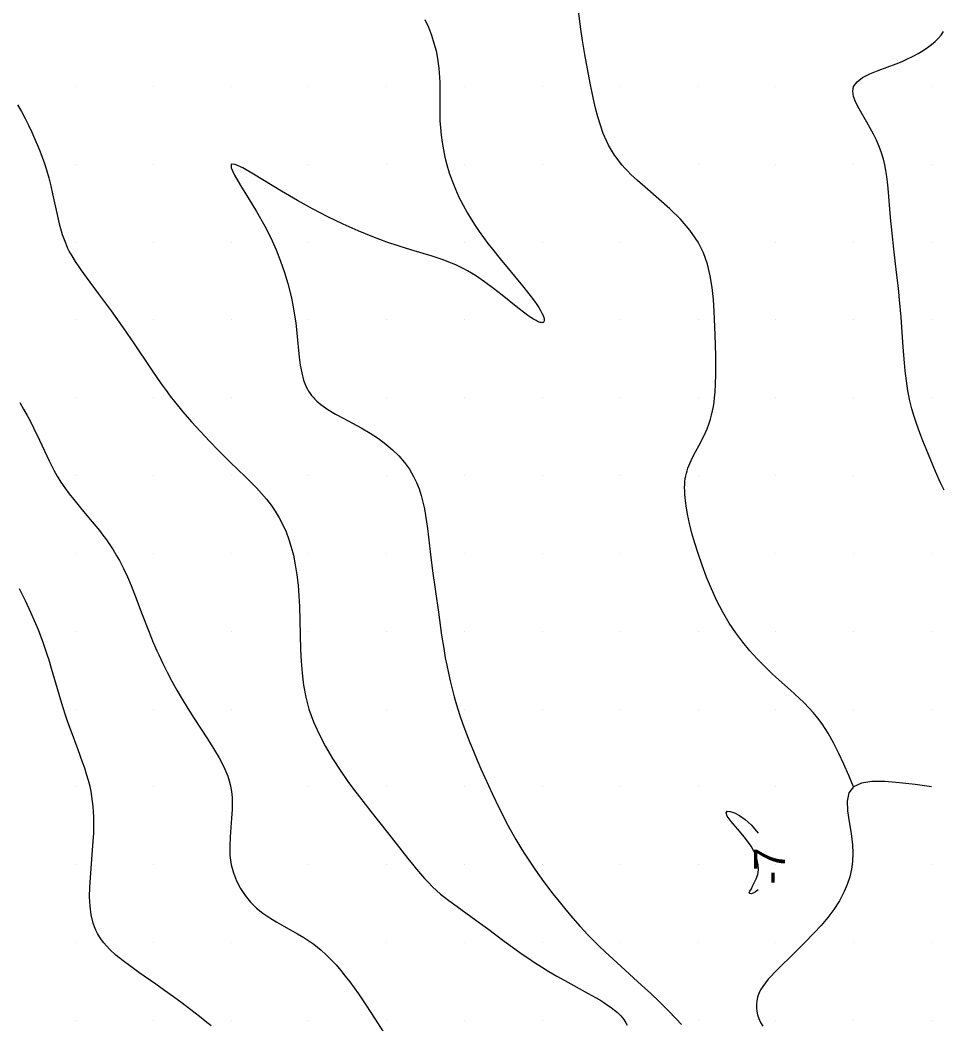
# Model space of a CAD drawing. Extents: x 2602990 to 2605851, y 618069 to 619180.
# Drawn here: x 2604521.4 to 2604580.7, y 618569.8 to 618634.3 of the extents above; entities that cross this region are included whole.
import ezdxf

# ---------------------------------------------------------------- set-up
doc = ezdxf.new("R2010")
doc.units = 0
for name, color, linetype in [('Default', 7, 'Continuous'), ('DTM Contours Major', 7, 'Continuous'), ('DTM Contours Minor', 7, 'Continuous'), ('DTM Contours Minor Text', 7, 'Continuous'), ('Exist DTM Scan Elevation Point', 7, 'Continuous')]:
    doc.layers.add(name, color=color, linetype=linetype)

# ---------------------------------------------------------------- blocks, each defined once
blk = doc.blocks.new('POINT_DISPLAY')
at = {"layer": 'Default'}
blk.add_line((0, 0), (0, 0), dxfattribs=at)

msp = doc.modelspace()

# ---------------------------------------------------------------- linework, layer by layer
at = {"layer": 'DTM Contours Major'}
msp.add_lwpolyline([(2604533.706, 618569.654), (2604533.333, 618569.956), (2604532.953, 618570.256), (2604532.406, 618570.679), (2604531.85, 618571.098), (2604531.289, 618571.512), (2604530.725, 618571.92), (2604530.162, 618572.32), (2604529.066, 618573.083), (2604528.546, 618573.451), (2604528.051, 618573.819), (2604527.591, 618574.194), (2604527.175, 618574.58), (2604526.813, 618574.982), (2604526.665, 618575.176), (2604526.531, 618575.375), (2604526.411, 618575.58), (2604526.304, 618575.791), (2604526.21, 618576.009), (2604526.131, 618576.235), (2604526, 618576.771), (2604525.927, 618577.341), (2604525.902, 618577.938), (2604525.913, 618578.556), (2604525.949, 618579.186), (2604526.094, 618580.931), (2604526.134, 618581.478), (2604526.163, 618582.018), (2604526.178, 618582.547), (2604526.175, 618583.063), (2604526.159, 618583.401), (2604526.134, 618583.733), (2604526.098, 618584.06), (2604526.051, 618584.382), (2604525.994, 618584.699), (2604525.927, 618585.014), (2604525.827, 618585.411), (2604525.712, 618585.805), (2604525.585, 618586.198), (2604525.449, 618586.59), (2604525.159, 618587.379), (2604524.667, 618588.703), (2604524.506, 618589.154), (2604524.349, 618589.61), (2604524.198, 618590.073), (2604524.045, 618590.569), (2604523.456, 618592.607), (2604523.297, 618593.127), (2604523.174, 618593.509), (2604523.045, 618593.894), (2604522.908, 618594.283), (2604522.763, 618594.677), (2604522.609, 618595.076), (2604522.445, 618595.482), (2604522.133, 618596.21), (2604521.787, 618596.956), (2604521.403, 618597.714)], dxfattribs=at)
at = {"layer": 'DTM Contours Minor'}
for points in [[(2604575, 618585), (2604574.69, 618585.728), (2604574.375, 618586.447), (2604574.051, 618587.147), (2604573.713, 618587.819), (2604573.358, 618588.452), (2604572.98, 618589.038), (2604572.706, 618589.409), (2604572.421, 618589.757), (2604572.124, 618590.086), (2604571.819, 618590.399), (2604571.505, 618590.702), (2604570.954, 618591.203), (2604570.005, 618592.044), (2604569.763, 618592.267), (2604569.286, 618592.724), (2604568.809, 618593.213), (2604568.336, 618593.736), (2604567.876, 618594.293), (2604567.432, 618594.886), (2604567.012, 618595.515), (2604566.598, 618596.219), (2604566.217, 618596.954), (2604565.867, 618597.71), (2604565.548, 618598.476), (2604565.259, 618599.243), (2604565, 618600), (2604564.793, 618600.663), (2604564.61, 618601.304), (2604564.455, 618601.921), (2604564.329, 618602.507), (2604564.234, 618603.058), (2604564.171, 618603.57), (2604564.153, 618603.795), (2604564.143, 618604.012), (2604564.141, 618604.219), (2604564.147, 618604.419), (2604564.161, 618604.611), (2604564.184, 618604.796), (2604564.214, 618604.971), (2604564.252, 618605.14), (2604564.297, 618605.305), (2604564.349, 618605.466), (2604564.407, 618605.624), (2604564.471, 618605.78), (2604564.552, 618605.961), (2604564.732, 618606.322), (2604565.172, 618607.141), (2604565.313, 618607.416), (2604565.45, 618607.701), (2604565.58, 618607.997), (2604565.699, 618608.304), (2604565.804, 618608.624), (2604565.875, 618608.884), (2604565.937, 618609.153), (2604565.99, 618609.432), (2604566.034, 618609.72), (2604566.07, 618610.018), (2604566.099, 618610.326), (2604566.133, 618610.885), (2604566.15, 618611.472), (2604566.152, 618612.083), (2604566.144, 618612.715), (2604566.107, 618614.027), (2604566.07, 618615.046), (2604566.045, 618615.566), (2604565.994, 618616.317), (2604565.914, 618617.075), (2604565.79, 618617.832), (2604565.606, 618618.577), (2604565.348, 618619.303), (2604565, 618620), (2604564.483, 618620.752), (2604563.866, 618621.46), (2604563.185, 618622.127), (2604562.475, 618622.76), (2604561.772, 618623.363), (2604561.114, 618623.942), (2604560.895, 618624.144), (2604560.687, 618624.345), (2604560.489, 618624.544), (2604560.301, 618624.744), (2604560.124, 618624.943), (2604559.957, 618625.144), (2604559.795, 618625.354), (2604559.644, 618625.568), (2604559.503, 618625.784), (2604559.371, 618626.004), (2604559.249, 618626.229), (2604559.135, 618626.458), (2604558.916, 618626.967), (2604558.727, 618627.498), (2604558.564, 618628.046), (2604558.42, 618628.606), (2604558.291, 618629.174), (2604558.075, 618630.209), (2604557.895, 618631.131), (2604557.729, 618632.052), (2604557.583, 618632.953), (2604557.457, 618633.832), (2604557.23, 618635.578)], [(2604547.443, 618634.297), (2604547.673, 618633.793), (2604547.87, 618633.287), (2604548.033, 618632.781), (2604548.164, 618632.278), (2604548.265, 618631.781), (2604548.312, 618631.476), (2604548.349, 618631.172), (2604548.376, 618630.871), (2604548.395, 618630.572), (2604548.407, 618630.274), (2604548.413, 618629.976), (2604548.411, 618629.256), (2604548.406, 618628.53), (2604548.408, 618628.163), (2604548.419, 618627.792), (2604548.446, 618627.334), (2604548.49, 618626.87), (2604548.552, 618626.4), (2604548.634, 618625.925), (2604548.735, 618625.447), (2604548.858, 618624.965), (2604549.014, 618624.446), (2604549.197, 618623.924), (2604549.405, 618623.403), (2604549.639, 618622.882), (2604549.899, 618622.364), (2604550.185, 618621.849), (2604550.421, 618621.458), (2604550.671, 618621.069), (2604550.934, 618620.683), (2604551.21, 618620.298), (2604551.496, 618619.914), (2604551.792, 618619.531), (2604552.281, 618618.922), (2604553.72, 618617.188), (2604554.136, 618616.67), (2604554.492, 618616.197), (2604554.641, 618615.983), (2604554.771, 618615.784), (2604554.882, 618615.6), (2604554.972, 618615.433), (2604555.042, 618615.283), (2604555.09, 618615.153), (2604555.117, 618615.037), (2604555.121, 618614.988), (2604555.12, 618614.945), (2604555.112, 618614.908), (2604555.098, 618614.877), (2604555.075, 618614.851), (2604555.045, 618614.832), (2604555.007, 618614.821), (2604554.962, 618614.818), (2604554.911, 618614.823), (2604554.852, 618614.837), (2604554.732, 618614.88), (2604554.592, 618614.947), (2604554.434, 618615.037), (2604554.259, 618615.149), (2604554.067, 618615.281), (2604553.861, 618615.432), (2604553.421, 618615.775), (2604552.415, 618616.589), (2604551.862, 618617.022), (2604551.286, 618617.447), (2604550.692, 618617.846), (2604550.446, 618617.997), (2604550.197, 618618.141), (2604549.946, 618618.277), (2604549.691, 618618.406), (2604549.432, 618618.527), (2604549.169, 618618.642), (2604548.559, 618618.875), (2604547.92, 618619.087), (2604546.539, 618619.503), (2604545.791, 618619.735), (2604545, 618620), (2604544.097, 618620.337), (2604543.155, 618620.724), (2604542.187, 618621.156), (2604541.205, 618621.626), (2604540.225, 618622.13), (2604539.26, 618622.662), (2604538.233, 618623.266), (2604536.441, 618624.362), (2604535.755, 618624.757), (2604535.261, 618624.986), (2604535, 618625), (2604534.997, 618624.759), (2604535.218, 618624.289), (2604535.604, 618623.635), (2604536.097, 618622.842), (2604536.636, 618621.954), (2604537.164, 618621.018), (2604537.544, 618620.26), (2604537.88, 618619.507), (2604538.173, 618618.766), (2604538.425, 618618.042), (2604538.637, 618617.343), (2604538.81, 618616.677), (2604538.876, 618616.388), (2604538.989, 618615.832), (2604539.078, 618615.301), (2604539.147, 618614.813), (2604539.226, 618614.138), (2604539.374, 618612.61), (2604539.442, 618612.09), (2604539.533, 618611.595), (2604539.657, 618611.129), (2604539.824, 618610.701), (2604539.898, 618610.555), (2604539.979, 618610.414), (2604540.067, 618610.278), (2604540.163, 618610.148), (2604540.267, 618610.022), (2604540.379, 618609.9), (2604540.499, 618609.782), (2604540.627, 618609.668), (2604540.763, 618609.557), (2604540.907, 618609.448), (2604541.059, 618609.342), (2604541.218, 618609.237), (2604541.702, 618608.946), (2604542.23, 618608.656), (2604542.786, 618608.361), (2604543.355, 618608.053), (2604543.921, 618607.724), (2604544.469, 618607.369), (2604544.934, 618607.023), (2604545.369, 618606.652), (2604545.769, 618606.257), (2604546.13, 618605.839), (2604546.45, 618605.401), (2604546.723, 618604.944), (2604546.915, 618604.547), (2604547.077, 618604.139), (2604547.211, 618603.722), (2604547.323, 618603.298), (2604547.415, 618602.866), (2604547.493, 618602.43), (2604547.556, 618602.019), (2604547.611, 618601.606), (2604547.804, 618599.936), (2604547.941, 618598.885), (2604548.318, 618596.225), (2604548.524, 618594.736), (2604548.656, 618593.877), (2604548.757, 618593.296), (2604548.851, 618592.807), (2604548.955, 618592.31), (2604549.07, 618591.807), (2604549.195, 618591.3), (2604549.333, 618590.789), (2604549.482, 618590.278), (2604549.679, 618589.657), (2604549.894, 618589.033), (2604550.127, 618588.401), (2604550.343, 618587.846), (2604550.57, 618587.286), (2604550.806, 618586.724), (2604551.049, 618586.163), (2604551.296, 618585.605), (2604551.773, 618584.568), (2604552.224, 618583.625), (2604552.451, 618583.171), (2604552.677, 618582.731), (2604552.903, 618582.306), (2604553.094, 618581.959), (2604553.286, 618581.623), (2604553.478, 618581.297), (2604553.672, 618580.979), (2604553.868, 618580.669), (2604554.163, 618580.219), (2604554.562, 618579.643), (2604555.08, 618578.927), (2604555.676, 618578.137), (2604556.077, 618577.624), (2604556.503, 618577.097), (2604556.952, 618576.564), (2604557.424, 618576.029), (2604557.918, 618575.5), (2604558.279, 618575.133), (2604558.649, 618574.771), (2604559.028, 618574.411), (2604559.806, 618573.692), (2604561.375, 618572.269), (2604561.958, 618571.729), (2604562.529, 618571.186), (2604563.081, 618570.64), (2604563.606, 618570.092), (2604563.93, 618569.737)], [(2604580.81, 618604.049), (2604580.59, 618604.526), (2604580.265, 618605.26), (2604579.956, 618605.988), (2604579.659, 618606.711), (2604579.452, 618607.231), (2604579.254, 618607.75), (2604579.067, 618608.266), (2604578.897, 618608.78), (2604578.746, 618609.292), (2604578.617, 618609.802), (2604578.549, 618610.121), (2604578.491, 618610.44), (2604578.44, 618610.76), (2604578.396, 618611.08), (2604578.323, 618611.727), (2604578.275, 618612.229), (2604578.193, 618613.249), (2604578.055, 618615.168), (2604577.959, 618616.286), (2604577.883, 618617.036), (2604577.767, 618618.032), (2604577.581, 618619.541), (2604577.47, 618620.559), (2604577.374, 618621.58), (2604577.215, 618623.458), (2604577.178, 618623.837), (2604577.133, 618624.213), (2604577.077, 618624.586), (2604577.005, 618624.958), (2604576.913, 618625.328), (2604576.788, 618625.732), (2604576.638, 618626.135), (2604576.467, 618626.534), (2604576.278, 618626.929), (2604576.074, 618627.319), (2604575.858, 618627.701), (2604575.349, 618628.564), (2604575.139, 618628.966), (2604574.995, 618629.343), (2604574.94, 618629.689), (2604575, 618630), (2604575.219, 618630.299), (2604575.576, 618630.561), (2604576.038, 618630.797), (2604576.573, 618631.017), (2604577.733, 618631.452), (2604578.11, 618631.606), (2604578.474, 618631.768), (2604578.823, 618631.937), (2604579.153, 618632.113), (2604579.464, 618632.296), (2604579.752, 618632.487), (2604580.008, 618632.678), (2604580.239, 618632.877), (2604580.444, 618633.082), (2604580.623, 618633.294), (2604580.774, 618633.513)], [(2604521.272, 618628.822), (2604521.517, 618628.382), (2604521.751, 618627.941), (2604521.974, 618627.498), (2604522.188, 618627.053), (2604522.369, 618626.656), (2604522.542, 618626.257), (2604522.705, 618625.855), (2604522.858, 618625.451), (2604523, 618625.044), (2604523.13, 618624.635), (2604523.276, 618624.121), (2604523.405, 618623.607), (2604523.522, 618623.098), (2604523.836, 618621.651), (2604523.952, 618621.168), (2604524.076, 618620.711), (2604524.143, 618620.491), (2604524.215, 618620.276), (2604524.343, 618619.938), (2604524.488, 618619.606), (2604524.568, 618619.442), (2604524.654, 618619.278), (2604524.75, 618619.105), (2604524.963, 618618.756), (2604525.203, 618618.395), (2604525.332, 618618.208), (2604525.675, 618617.731), (2604526.445, 618616.7), (2604527.277, 618615.586), (2604527.696, 618615.007), (2604528.055, 618614.494), (2604528.762, 618613.454), (2604529.814, 618611.885), (2604530.309, 618611.167), (2604530.563, 618610.81), (2604530.822, 618610.454), (2604531.088, 618610.1), (2604531.363, 618609.746), (2604531.893, 618609.096), (2604532.448, 618608.452), (2604533.018, 618607.82), (2604533.597, 618607.205), (2604534.174, 618606.613), (2604534.945, 618605.852), (2604535.922, 618604.91), (2604536.279, 618604.557), (2604536.624, 618604.204), (2604536.955, 618603.846), (2604537.268, 618603.48), (2604537.562, 618603.103), (2604537.833, 618602.711), (2604538.09, 618602.286), (2604538.321, 618601.841), (2604538.526, 618601.377), (2604538.707, 618600.896), (2604538.863, 618600.398), (2604538.996, 618599.882), (2604539.122, 618599.256), (2604539.221, 618598.611), (2604539.295, 618597.95), (2604539.349, 618597.277), (2604539.386, 618596.594), (2604539.417, 618595.686), (2604539.46, 618593.831), (2604539.494, 618593.074), (2604539.555, 618592.309), (2604539.652, 618591.54), (2604539.796, 618590.769), (2604540, 618590), (2604540.29, 618589.184), (2604540.648, 618588.378), (2604541.059, 618587.588), (2604541.513, 618586.817), (2604541.995, 618586.07), (2604542.494, 618585.353), (2604542.868, 618584.842), (2604543.242, 618584.349), (2604543.981, 618583.406), (2604545.043, 618582.067), (2604546.348, 618580.404), (2604546.656, 618580.022), (2604546.914, 618579.709), (2604547.169, 618579.409), (2604547.424, 618579.121), (2604547.68, 618578.846), (2604547.938, 618578.585), (2604548.199, 618578.338), (2604548.455, 618578.115), (2604548.715, 618577.903), (2604548.978, 618577.7), (2604549.512, 618577.311), (2604550.732, 618576.44), (2604551.472, 618575.893), (2604552.537, 618575.09), (2604553.219, 618574.591), (2604553.632, 618574.299), (2604554.059, 618574.007), (2604554.498, 618573.716), (2604554.949, 618573.429), (2604555.41, 618573.148), (2604555.926, 618572.848), (2604556.445, 618572.557), (2604557.95, 618571.733), (2604558.408, 618571.472), (2604558.686, 618571.307), (2604558.948, 618571.143), (2604559.194, 618570.981), (2604559.423, 618570.819), (2604559.633, 618570.657), (2604559.824, 618570.495), (2604559.938, 618570.388), (2604560.043, 618570.28), (2604560.138, 618570.171), (2604560.225, 618570.061), (2604560.302, 618569.949), (2604560.37, 618569.836), (2604560.444, 618569.685)], [(2604521.411, 618609.68), (2604521.653, 618609.272), (2604521.881, 618608.865), (2604522.095, 618608.459), (2604522.299, 618608.057), (2604522.678, 618607.268), (2604523.143, 618606.267), (2604523.295, 618605.949), (2604523.449, 618605.641), (2604523.605, 618605.343), (2604523.826, 618604.951), (2604524.057, 618604.576), (2604524.301, 618604.214), (2604524.582, 618603.83), (2604524.878, 618603.451), (2604525.405, 618602.816), (2604526.075, 618602.024), (2604526.302, 618601.747), (2604526.53, 618601.463), (2604526.756, 618601.169), (2604526.979, 618600.865), (2604527.198, 618600.551), (2604527.412, 618600.226), (2604527.618, 618599.89), (2604527.817, 618599.541), (2604528.082, 618599.025), (2604528.33, 618598.489), (2604528.564, 618597.941), (2604528.786, 618597.385), (2604529.283, 618596.069), (2604529.678, 618595.037), (2604529.993, 618594.264), (2604530.221, 618593.74), (2604530.342, 618593.474), (2604530.603, 618592.923), (2604530.885, 618592.36), (2604531.187, 618591.787), (2604531.508, 618591.207), (2604531.848, 618590.623), (2604532.204, 618590.039), (2604532.625, 618589.381), (2604533.468, 618588.092), (2604533.863, 618587.469), (2604534.219, 618586.863), (2604534.523, 618586.281), (2604534.659, 618585.979), (2604534.776, 618585.683), (2604534.872, 618585.39), (2604534.934, 618585.159), (2604534.984, 618584.927), (2604535.021, 618584.693), (2604535.043, 618584.509), (2604535.057, 618584.322), (2604535.066, 618584.133), (2604535.069, 618583.94), (2604535.06, 618583.544), (2604535.023, 618582.981), (2604534.972, 618582.396), (2604534.927, 618581.796), (2604534.904, 618581.192), (2604534.923, 618580.59), (2604535, 618580), (2604535.138, 618579.468), (2604535.337, 618578.958), (2604535.591, 618578.473), (2604535.896, 618578.018), (2604536.245, 618577.597), (2604536.632, 618577.215), (2604537.044, 618576.88), (2604537.478, 618576.577), (2604537.926, 618576.301), (2604538.379, 618576.043), (2604539.266, 618575.554), (2604539.674, 618575.312), (2604540.063, 618575.06), (2604540.312, 618574.883), (2604540.554, 618574.697), (2604540.789, 618574.502), (2604541.114, 618574.206), (2604541.43, 618573.891), (2604541.738, 618573.557), (2604542.039, 618573.207), (2604542.334, 618572.843), (2604542.624, 618572.467), (2604542.902, 618572.092), (2604543.175, 618571.709), (2604543.443, 618571.321), (2604543.706, 618570.93), (2604544.215, 618570.149), (2604544.781, 618569.244)], [(2604580, 618585), (2604578.952, 618585.146), (2604577.942, 618585.267), (2604577.004, 618585.338), (2604576.177, 618585.334), (2604575.497, 618585.229), (2604575, 618585), (2604574.7, 618584.607), (2604574.588, 618584.081), (2604574.61, 618583.452), (2604574.71, 618582.752), (2604574.834, 618582.012), (2604574.927, 618581.264), (2604574.947, 618580.732), (2604574.924, 618580.212), (2604574.857, 618579.705), (2604574.747, 618579.212), (2604574.596, 618578.733), (2604574.403, 618578.268), (2604574.096, 618577.687), (2604573.736, 618577.131), (2604573.336, 618576.601), (2604572.91, 618576.098), (2604572.472, 618575.62), (2604571.831, 618574.962), (2604571.046, 618574.187), (2604570.257, 618573.423), (2604569.887, 618573.05), (2604569.715, 618572.865), (2604569.515, 618572.638), (2604569.331, 618572.41), (2604569.168, 618572.181), (2604569.027, 618571.95), (2604568.911, 618571.717), (2604568.825, 618571.479), (2604568.774, 618571.259), (2604568.749, 618571.036), (2604568.749, 618570.811), (2604568.776, 618570.584), (2604568.828, 618570.356), (2604568.904, 618570.127), (2604569.02, 618569.872), (2604569.163, 618569.616)], [(2604568.864, 618580), (2604568.736, 618580.583), (2604568.419, 618581.184), (2604567.994, 618581.77), (2604567.541, 618582.31), (2604567.141, 618582.772), (2604566.875, 618583.125), (2604566.801, 618583.331), (2604566.876, 618583.428), (2604567.068, 618583.425), (2604567.345, 618583.331), (2604567.676, 618583.157), (2604568.029, 618582.911), (2604568.413, 618582.567), (2604568.769, 618582.162), (2604568.867, 618582.02)], [(2604568.858, 618578.391), (2604568.696, 618578.255), (2604568.543, 618578.171), (2604568.415, 618578.134), (2604568.325, 618578.143), (2604568.289, 618578.197), (2604568.322, 618578.296), (2604568.438, 618578.438), (2604568.501, 618578.624), (2604568.736, 618579.092), (2604568.841, 618579.37), (2604568.895, 618579.673), (2604568.864, 618580)]]:
    msp.add_lwpolyline(points, dxfattribs=at)

# ---------------------------------------------------------------- block references
at = {"layer": 'Exist DTM Scan Elevation Point', "xscale": 1.3123333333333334, "yscale": 1.3123333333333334}
for p in [(2604525, 618630), (2604530, 618630), (2604535, 618630), (2604540, 618630), (2604545, 618630), (2604550, 618630), (2604555, 618630), (2604560, 618630), (2604565, 618630), (2604570, 618630), (2604575, 618630), (2604580, 618630), (2604525, 618625), (2604530, 618625), (2604535, 618625), (2604540, 618625), (2604545, 618625), (2604550, 618625), (2604555, 618625), (2604560, 618625), (2604565, 618625), (2604570, 618625), (2604575, 618625), (2604580, 618625), (2604525, 618620), (2604530, 618620), (2604535, 618620), (2604540, 618620), (2604545, 618620), (2604550, 618620), (2604555, 618620), (2604560, 618620), (2604565, 618620), (2604570, 618620), (2604575, 618620), (2604580, 618620), (2604525, 618615), (2604530, 618615), (2604535, 618615), (2604540, 618615), (2604545, 618615), (2604550, 618615), (2604555, 618615), (2604560, 618615), (2604565, 618615), (2604570, 618615), (2604575, 618615), (2604580, 618615), (2604525, 618610), (2604530, 618610), (2604535, 618610), (2604540, 618610), (2604545, 618610), (2604550, 618610), (2604555, 618610), (2604560, 618610), (2604565, 618610), (2604570, 618610), (2604575, 618610), (2604580, 618610), (2604525, 618605), (2604530, 618605), (2604535, 618605), (2604540, 618605), (2604545, 618605), (2604550, 618605), (2604555, 618605), (2604560, 618605), (2604565, 618605), (2604570, 618605), (2604575, 618605), (2604580, 618605), (2604525, 618600), (2604530, 618600), (2604535, 618600), (2604540, 618600), (2604545, 618600), (2604550, 618600), (2604555, 618600), (2604560, 618600), (2604565, 618600), (2604570, 618600), (2604575, 618600), (2604580, 618600), (2604525, 618595), (2604530, 618595), (2604535, 618595), (2604540, 618595), (2604545, 618595), (2604550, 618595), (2604555, 618595), (2604560, 618595), (2604565, 618595), (2604570, 618595), (2604575, 618595), (2604580, 618595), (2604525, 618590), (2604530, 618590), (2604535, 618590), (2604540, 618590), (2604545, 618590), (2604550, 618590), (2604555, 618590), (2604560, 618590), (2604565, 618590), (2604570, 618590), (2604575, 618590), (2604580, 618590), (2604525, 618585), (2604530, 618585), (2604535, 618585), (2604540, 618585), (2604545, 618585), (2604550, 618585), (2604555, 618585), (2604560, 618585), (2604565, 618585), (2604570, 618585), (2604575, 618585), (2604580, 618585), (2604525, 618580), (2604530, 618580), (2604535, 618580), (2604540, 618580), (2604545, 618580), (2604550, 618580), (2604555, 618580), (2604560, 618580), (2604565, 618580), (2604570, 618580), (2604575, 618580), (2604580, 618580), (2604525, 618575), (2604530, 618575), (2604535, 618575), (2604540, 618575), (2604545, 618575), (2604550, 618575), (2604555, 618575), (2604560, 618575), (2604565, 618575), (2604570, 618575), (2604575, 618575), (2604580, 618575), (2604525, 618570), (2604530, 618570), (2604535, 618570), (2604540, 618570), (2604545, 618570), (2604550, 618570), (2604555, 618570), (2604560, 618570), (2604565, 618570), (2604570, 618570), (2604575, 618570), (2604580, 618570)]:
    msp.add_blockref('POINT_DISPLAY', p, dxfattribs=at)

# ---------------------------------------------------------------- texts
at = {"layer": 'DTM Contours Minor Text'}
msp.add_text('-7', height=2, rotation=89.86062, dxfattribs=at).set_placement((2604570.589, 618578.713))

doc.saveas('drawing.dxf')
